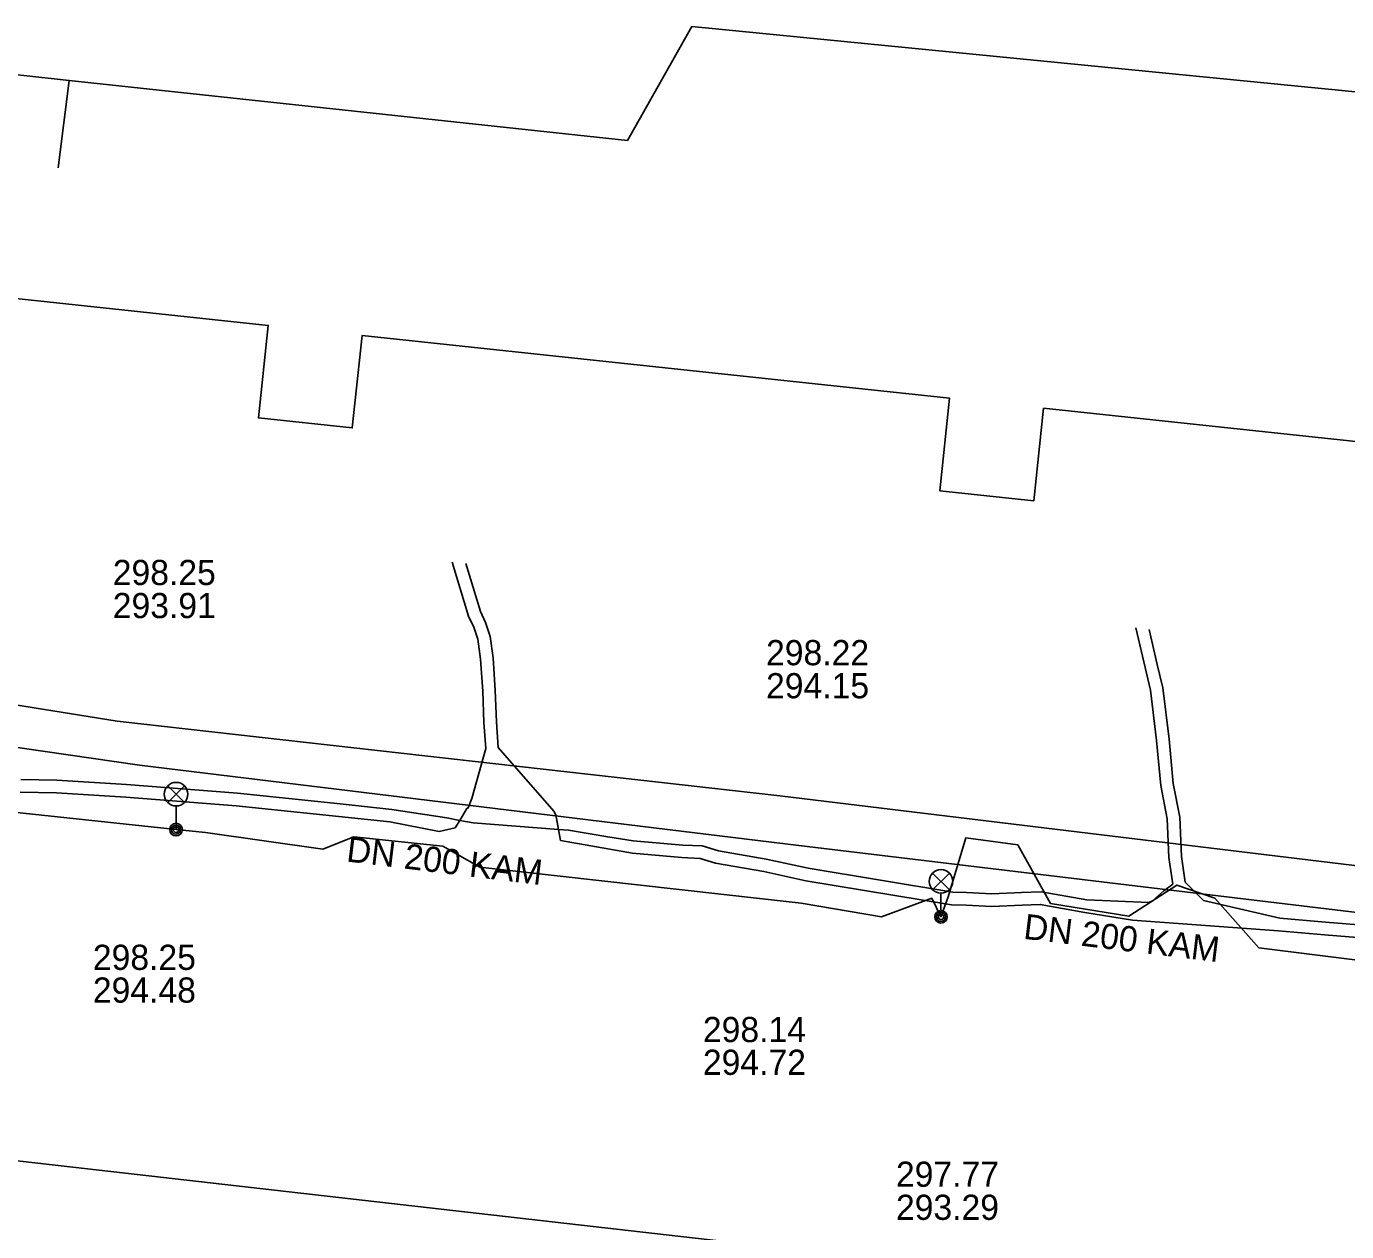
# Model space of a CAD drawing. Extents: x -595540 to -593988, y -1160850 to -1159202.
# Drawn here: x -594327.53 to -594285.61, y -1159828.26 to -1159789.98 of the extents above; entities that cross this region are included whole.
import ezdxf

# ---------------------------------------------------------------- set-up
doc = ezdxf.new("R2010")
doc.units = 0
for name, color, linetype in [('BVK-DESTOVA_popisy', 7, 'Continuous'), ('BVK-DESTOVA_trasa sítě', 7, 'Continuous'), ('CETIN_kabel podzemní', 7, 'Continuous'), ('DESTOVA-NEPROVOZOVANA_popisy', 7, 'Continuous'), ('DESTOVA_trasa neprovozované sítě', 7, 'Continuous'), ('EON-NN_kabel', 7, 'Continuous'), ('SPLASKOVA_neprovozovaná  trasa sítě', 7, 'Continuous'), ('SPLASKOVA_popisy neprovozované sítě', 7, 'Continuous'), ('TEPLARNY-TEPLOVODY_trasa sítě', 7, 'Continuous'), ('TSB_kabel VO', 7, 'Continuous'), ('TSB_lampy VO', 7, 'Continuous')]:
    doc.layers.add(name, color=color, linetype=linetype)

msp = doc.modelspace()

# ---------------------------------------------------------------- linework, layer by layer
at = {"layer": 'BVK-DESTOVA_popisy'}
msp.add_line((-594299.92, -1159826.96), (-594299.92, -1159826.96), dxfattribs=at)
at = {"layer": 'BVK-DESTOVA_trasa sítě'}
msp.add_line((-594301.92, -1159828.96), (-594345.09, -1159824.04), dxfattribs=at)
at = {"layer": 'CETIN_kabel podzemní'}
for points in [[(-594326.18, -1159791.7), (-594308.44, -1159793.6), (-594306.4, -1159789.98), (-594280.92, -1159792.49), (-594281.31, -1159796.98), (-594281.33, -1159797.19), (-594281.34, -1159797.97), (-594281.2, -1159798.89), (-594281.32, -1159799.34)], [(-594341.02, -1159794.5), (-594340.99, -1159794.13), (-594340.82, -1159791.99), (-594339.66, -1159790.86), (-594330.27, -1159791.25), (-594329.66, -1159791.32), (-594326.56, -1159791.66), (-594326.18, -1159791.7)], [(-594326.18, -1159791.7), (-594326.52, -1159794.47)]]:
    msp.add_lwpolyline(points, dxfattribs=at)
at = {"layer": 'DESTOVA-NEPROVOZOVANA_popisy'}
for p, q in [((-594324.79, -1159808.774), (-594324.79, -1159808.774)), ((-594304.045, -1159811.32), (-594304.045, -1159811.32))]:
    msp.add_line(p, q, dxfattribs=at)
at = {"layer": 'DESTOVA_trasa neprovozované sítě'}
for p, q in [((-594324.65, -1159812.05), (-594336.57, -1159810.12)), ((-594303.61, -1159814.42), (-594324.65, -1159812.05)), ((-594282.16, -1159817.02), (-594303.61, -1159814.42))]:
    msp.add_line(p, q, dxfattribs=at)
at = {"layer": 'EON-NN_kabel'}
for points in [[(-594327.734, -1159814.297), (-594326.581, -1159814.324), (-594324.379, -1159814.461), (-594320.869, -1159814.732), (-594317.614, -1159815.071), (-594315.988, -1159815.247), (-594314.43, -1159815.545), (-594313.92, -1159815.437), (-594313.774, -1159815.196), (-594313.546, -1159814.819), (-594313.508, -1159814.801), (-594313.392, -1159814.498), (-594312.948, -1159812.912), (-594313.002, -1159812.092), (-594313.043, -1159811.097), (-594313.11, -1159810.075), (-594313.201, -1159809.445), (-594313.329, -1159809.064), (-594313.494, -1159808.707), (-594314.008, -1159806.994)], [(-594313.576, -1159807.042), (-594313.118, -1159808.565), (-594312.957, -1159808.916), (-594312.811, -1159809.353), (-594312.712, -1159810.033), (-594312.643, -1159811.075), (-594312.602, -1159812.07), (-594312.548, -1159812.886), (-594310.788, -1159814.903), (-594310.718, -1159815.025), (-594310.635, -1159815.484), (-594310.571, -1159815.834), (-594308.286, -1159816.243), (-594306.719, -1159816.38), (-594306.141, -1159816.406), (-594305.649, -1159816.552), (-594304.117, -1159816.825), (-594302.78, -1159817.113), (-594298.152, -1159817.877), (-594297.691, -1159817.892), (-594296.88, -1159817.933), (-594295.917, -1159817.892), (-594295.339, -1159817.866), (-594293.926, -1159818.118), (-594292.412, -1159818.363), (-594287.768, -1159818.706), (-594286.307, -1159818.829), (-594283.43, -1159819.06)], [(-594327.712, -1159813.897), (-594326.563, -1159813.924), (-594324.351, -1159814.061), (-594320.833, -1159814.334), (-594317.572, -1159814.673), (-594315.928, -1159814.851), (-594314.178, -1159815.117), (-594313.774, -1159815.196), (-594313.345, -1159815.28), (-594310.635, -1159815.484), (-594310.316, -1159815.508), (-594309.07, -1159815.72), (-594308.26, -1159815.843), (-594306.693, -1159815.98), (-594306.073, -1159816.008), (-594305.557, -1159816.162), (-594304.039, -1159816.433), (-594302.706, -1159816.719), (-594298.112, -1159817.479), (-594297.675, -1159817.492), (-594296.878, -1159817.533), (-594295.935, -1159817.492), (-594295.313, -1159817.464), (-594293.858, -1159817.724), (-594291.888, -1159817.804), (-594291.773, -1159817.749), (-594291.417, -1159817.437), (-594291.128, -1159817.221), (-594291.252, -1159816.379), (-594291.306, -1159815.143), (-594291.509, -1159814.085), (-594291.647, -1159812.66), (-594291.835, -1159811.057), (-594292.009, -1159810.345), (-594292.307, -1159809.086)], [(-594283.39, -1159818.662), (-594286.275, -1159818.431), (-594287.73, -1159818.308), (-594290.153, -1159817.746), (-594290.732, -1159817.163), (-594290.854, -1159816.341), (-594290.908, -1159815.097), (-594291.113, -1159814.027), (-594291.249, -1159812.618), (-594291.441, -1159810.985), (-594291.621, -1159810.251), (-594291.884, -1159809.134)]]:
    msp.add_lwpolyline(points, dxfattribs=at)
at = {"layer": 'SPLASKOVA_neprovozovaná  trasa sítě'}
for p, q in [((-594323.94, -1159813.44), (-594344.569, -1159810.468)), ((-594303, -1159815.99), (-594323.94, -1159813.44)), ((-594281.28, -1159818.6), (-594303, -1159815.99))]:
    msp.add_line(p, q, dxfattribs=at)
at = {"layer": 'SPLASKOVA_popisy neprovozované sítě'}
for p, q in [((-594325.422, -1159819.146), (-594325.422, -1159819.146)), ((-594306.05, -1159821.44), (-594306.05, -1159821.44))]:
    msp.add_line(p, q, dxfattribs=at)
at = {"layer": 'TEPLARNY-TEPLOVODY_trasa sítě'}
msp.add_lwpolyline([(-594339.64, -1159797.361), (-594319.853, -1159799.476), (-594320.167, -1159802.415), (-594317.184, -1159802.734), (-594316.87, -1159799.795), (-594298.216, -1159801.789), (-594298.53, -1159804.728), (-594295.547, -1159805.047), (-594295.233, -1159802.108), (-594280.958, -1159803.634)], dxfattribs=at)
at = {"layer": 'TSB_kabel VO'}
for points in [[(-594322.78, -1159815.49), (-594329.23, -1159814.801), (-594334.694, -1159813.852), (-594335.556, -1159813.521), (-594338.582, -1159813.2), (-594342.16, -1159812.659), (-594342.16, -1159812.172), (-594343.05, -1159812.004), (-594343.228, -1159812.441), (-594343.055, -1159812.464)], [(-594278.66, -1159820.46), (-594288.4, -1159819.24), (-594289.79, -1159817.67), (-594291, -1159817.25), (-594292.52, -1159818.24), (-594295.01, -1159817.84), (-594296.05, -1159815.97), (-594297.7, -1159815.75), (-594298.26, -1159817.62), (-594298.49, -1159818.26), (-594298.78, -1159817.67), (-594300.38, -1159818.26), (-594302.93, -1159817.83), (-594313.13, -1159816.68), (-594314.31, -1159816.02), (-594317.14, -1159815.72), (-594318.12, -1159816.11), (-594321.85, -1159815.58), (-594322.78, -1159815.49)]]:
    msp.add_lwpolyline(points, dxfattribs=at)
at = {"layer": 'TSB_lampy VO'}
for p, q in [((-594323.045, -1159814.63), (-594322.515, -1159814.1)), ((-594323.045, -1159814.1), (-594322.515, -1159814.63)), ((-594323.045, -1159814.63), (-594322.515, -1159814.1)), ((-594323.045, -1159814.1), (-594322.515, -1159814.63)), ((-594322.78, -1159814.74), (-594322.78, -1159815.49)), ((-594322.78, -1159814.74), (-594322.78, -1159815.49)), ((-594298.755, -1159817.4), (-594298.225, -1159816.87)), ((-594298.755, -1159816.87), (-594298.225, -1159817.4)), ((-594298.755, -1159817.4), (-594298.225, -1159816.87)), ((-594298.755, -1159816.87), (-594298.225, -1159817.4)), ((-594298.49, -1159817.51), (-594298.49, -1159818.26)), ((-594298.49, -1159817.51), (-594298.49, -1159818.26))]:
    msp.add_line(p, q, dxfattribs=at)
for centre, radius in [((-594322.78, -1159814.365), 0.375), ((-594322.78, -1159814.365), 0.375), ((-594322.78, -1159815.49), 0.2), ((-594322.78, -1159815.49), 0.2), ((-594322.78, -1159815.49), 0.145), ((-594322.78, -1159815.49), 0.145), ((-594322.78, -1159815.49), 0.0876), ((-594322.78, -1159815.49), 0.0876), ((-594298.49, -1159817.135), 0.375), ((-594298.49, -1159817.135), 0.375), ((-594298.49, -1159818.26), 0.2), ((-594298.49, -1159818.26), 0.2), ((-594298.49, -1159818.26), 0.145), ((-594298.49, -1159818.26), 0.145), ((-594298.49, -1159818.26), 0.0876), ((-594298.49, -1159818.26), 0.0876)]:
    msp.add_circle(centre, radius, dxfattribs=at)

# ---------------------------------------------------------------- texts
at = {"layer": 'BVK-DESTOVA_popisy'}
for s, p in [('297.77', (-594299.92, -1159826.835)), ('293.29', (-594299.92, -1159827.885))]:
    msp.add_text(s, height=0.8, dxfattribs=at).set_placement(p)
at = {"layer": 'DESTOVA-NEPROVOZOVANA_popisy'}
for s, p in [('298.25', (-594324.79, -1159807.724)), ('293.91', (-594324.79, -1159808.774)), ('298.22', (-594304.045, -1159810.27)), ('294.15', (-594304.045, -1159811.32))]:
    msp.add_text(s, height=0.8, dxfattribs=at).set_placement(p)
at = {"layer": 'SPLASKOVA_popisy neprovozované sítě'}
for rotation, p in [(353.0569, (-594317.395, -1159816.5)), (353.1479, (-594295.895, -1159818.955))]:
    msp.add_text('DN 200 KAM', height=0.8, rotation=rotation, dxfattribs=at).set_placement(p)
for s, p in [('298.25', (-594325.422, -1159819.946)), ('294.48', (-594325.422, -1159820.986)), ('298.14', (-594306.05, -1159822.24)), ('294.72', (-594306.05, -1159823.28))]:
    msp.add_text(s, height=0.8, dxfattribs=at).set_placement(p)

doc.saveas('drawing.dxf')
